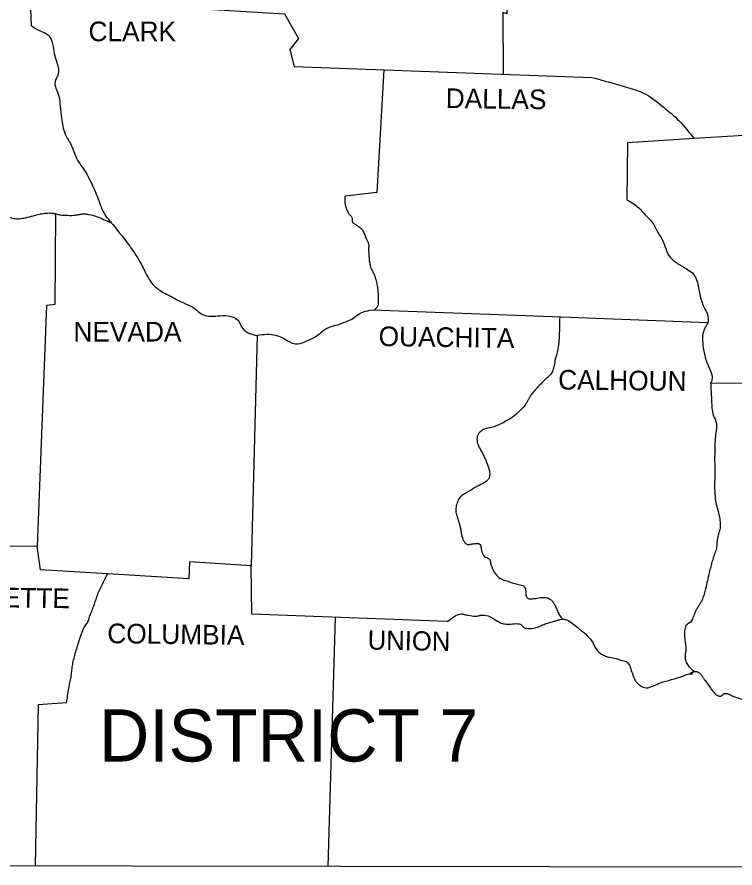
# Model space of a CAD drawing. Extents: x 1720274 to 1751788, y 372074 to 391887.
# Drawn here: x 1745654 to 1747309, y 384835 to 386795 of the extents above; entities that cross this region are included whole.
import ezdxf

# ---------------------------------------------------------------- set-up
doc = ezdxf.new("R2010")
doc.units = 0
doc.layers.add('1', color=7, linetype='Continuous')
doc.layers.add('Default', color=7, linetype='Continuous')

msp = doc.modelspace()

# ---------------------------------------------------------------- linework, layer by layer
at = {"layer": '1'}
for points in [[(1746795.8, 387077.8), (1746783.2, 386802), (1746773.7, 386805.1), (1746774.8, 386663.2)], [(1745687.4, 386774.6), (1745685.3, 386832.5), (1745702.1, 386833.5), (1745712.7, 386969.3), (1745874.8, 386958.8), (1745870.6, 386875.6), (1746080, 386864.1), (1746081.1, 386813.5), (1746270.6, 386802), (1746303.2, 386745.1), (1746283.2, 386719.9), (1746292.7, 386680.9), (1746979, 386655.6)], [(1747368.5, 386524.1), (1747214.6, 386514.6)], [(1746207.4, 386060.9), (1746193.7, 385530.3), (1746051.6, 385539.8), (1746050.6, 385500.9), (1745863.3, 385511.8)], [(1744951.6, 385692.5), (1744953.7, 384840.9), (1748811.6, 384834.5)], [(1745768.5, 385214.6), (1745703.2, 385210.3), (1745696, 384839.6)]]:
    msp.add_lwpolyline(points, dxfattribs=at)
for points in [[(1745687.4, 386774.6), (1745704.3, 386764.1), (1745724.3, 386754.6), (1745734.8, 386738.8), (1745739, 386714.6), (1745746.4, 386688.3), (1745748.5, 386660.9), (1745742.1, 386646.2), (1745750.6, 386612.5), (1745753.7, 386589.3), (1745756.9, 386562), (1745765.3, 386525.1), (1745779, 386499.8), (1745791.6, 386469.3), (1745812.7, 386436.7), (1745830.6, 386400.9), (1745839, 386382), (1745854.8, 386343), (1745874.8, 386316.7), (1745906.4, 386276.7), (1745934.8, 386235.6), (1745950.6, 386205.1), (1745974.8, 386171.4), (1746002.1, 386154.6), (1746036.9, 386136.7), (1746059, 386126.2), (1746084.3, 386108.3), (1746116.9, 386106.2), (1746141.1, 386106.2), (1746163.2, 386096.7), (1746173.7, 386077.7), (1746192.7, 386065.1), (1746207.4, 386060.9)], [(1746979, 386655.6), (1747061.1, 386632.5), (1747103.2, 386616.7), (1747145.3, 386586.2), (1747180, 386555.6), (1747214.6, 386514.6)], [(1745768.5, 385214.6), (1745773.7, 385248.2), (1745774.9, 385254.8), (1745776.3, 385261.4), (1745777.7, 385268), (1745779, 385274.6), (1745779.9, 385280.8), (1745780.6, 385287.2), (1745781.3, 385293.5), (1745782.1, 385299.8), (1745788.5, 385328.2), (1745797.9, 385358.8), (1745806.4, 385384), (1745807.4, 385386.4), (1745808.8, 385388.7), (1745812.1, 385393), (1745815.4, 385397.3), (1745816.8, 385399.5), (1745817.9, 385401.9), (1745819.8, 385407.2), (1745821.6, 385412.5), (1745823.4, 385417.7), (1745825.3, 385423), (1745834.8, 385448.2), (1745837, 385454.9), (1745839.1, 385461.6), (1745841.4, 385468.2), (1745844.3, 385474.6), (1745863.3, 385511.8)]]:
    msp.add_spline(points, degree=3, dxfattribs=at)
at = {"layer": 'Default'}
for points in [[(1746499.7, 386673.3), (1746483.2, 386390.4), (1746410.6, 386382)], [(1747215.2, 386514.6), (1747061.1, 386505.1), (1747060, 386373.5)], [(1745743.2, 386341.4), (1745741.1, 386132.5), (1745722.1, 386130.4), (1745701.1, 385575.6)], [(1746472.7, 386119.8), (1746908.5, 386104), (1747246.5, 386090.8)], [(1747252.7, 385951.4), (1747728.5, 385952.5)], [(1745701.1, 385575.6), (1745382.1, 385572.5)], [(1745863.3, 385511.8), (1745708.5, 385520.9), (1745701.1, 385575.6)], [(1746645.3, 385401.9), (1746195.8, 385418.8), (1746193.7, 385530.3)], [(1746387.5, 385411.6), (1746370.8, 384838.5)]]:
    msp.add_lwpolyline(points, dxfattribs=at)
for points in [[(1745256.4, 386426.1), (1745301.1, 386422), (1745337.9, 386417.7), (1745352.2, 386416.6), (1745359.3, 386415.9), (1745362.8, 386415.3), (1745366.4, 386414.6), (1745373.9, 386412.4), (1745381.2, 386409.7), (1745395.8, 386404.1), (1745422.1, 386394.6), (1745426.4, 386392.8), (1745430.5, 386390.8), (1745434.7, 386388.9), (1745439, 386387.2), (1745446, 386386.5), (1745453.1, 386387.7), (1745460.3, 386389.2), (1745467.4, 386389.3), (1745479.5, 386387), (1745491.6, 386384.1), (1745505.6, 386380.3), (1745512.4, 386377.9), (1745515.8, 386376.4), (1745519, 386374.6), (1745529.5, 386366.1), (1745539, 386356.7), (1745542, 386353.3), (1745544.8, 386349.8), (1745551.6, 386343), (1745557.5, 386339.9), (1745563.6, 386338.2), (1745575.8, 386337.7), (1745580.8, 386338.3), (1745585.8, 386339.4), (1745590.8, 386340.4), (1745595.8, 386340.9), (1745620, 386338.8), (1745627, 386336.9), (1745633.8, 386334.4), (1745640.5, 386331.9), (1745647.4, 386330.4), (1745652.9, 386330), (1745658.5, 386330), (1745669.5, 386331.4), (1745687.4, 386335.6), (1745708.5, 386340.9), (1745721.6, 386342.9), (1745728.2, 386343.2), (1745734.8, 386343), (1745739.8, 386342.3), (1745744.8, 386341), (1745749.7, 386339.7), (1745754.8, 386338.8), (1745767.9, 386338), (1745781.1, 386337.7), (1745788.7, 386338.3), (1745796.4, 386339.6), (1745804, 386340.7), (1745807.8, 386341), (1745811.6, 386340.9), (1745819.4, 386340), (1745842.3, 386333.3), (1745857.3, 386326.9), (1745871.9, 386320.3)], [(1746410.6, 386382), (1746409.4, 386372), (1746409.8, 386366.9), (1746410.6, 386362), (1746411.8, 386357), (1746413.5, 386352.2), (1746415.6, 386347.6), (1746417.9, 386343), (1746419.6, 386340.7), (1746421.6, 386338.7), (1746423.6, 386336.7), (1746425.3, 386334.6), (1746426.3, 386331.3), (1746426.5, 386327.5), (1746426.9, 386323.9), (1746427.5, 386322.3), (1746428.5, 386320.9), (1746430.7, 386319.1), (1746433.1, 386317.6), (1746435.6, 386316.2), (1746437.9, 386314.6), (1746439.8, 386313.1), (1746441.7, 386311.7), (1746445.5, 386308.9), (1746448.9, 386305.7), (1746450.4, 386303.9), (1746451.6, 386301.9), (1746453.7, 386297.5), (1746455.5, 386293), (1746457.2, 386288.5), (1746459, 386284.1), (1746461.8, 386278.4), (1746463.2, 386275.5), (1746463.7, 386274), (1746464.3, 386272.5), (1746464.8, 386268.8), (1746464.7, 386265.1), (1746464.3, 386261.4), (1746464.3, 386257.7), (1746464.7, 386250.4), (1746465.3, 386243), (1746466.1, 386234), (1746466.7, 386229.6), (1746467.4, 386225.1), (1746469.8, 386217), (1746473.4, 386209.2), (1746477.1, 386201.5), (1746480, 386193.5), (1746483.2, 386180.9), (1746485.3, 386170.4), (1746486.4, 386152.5), (1746486.6, 386147.2), (1746486.6, 386141.9), (1746486.6, 386136.7), (1746486.5, 386134), (1746486.4, 386131.4), (1746485.4, 386128.4), (1746483.4, 386125.2), (1746477.7, 386119.7)], [(1747060, 386373.5), (1747084.3, 386357.7), (1747104.2, 386336.7), (1747119, 386320.9), (1747128.5, 386303), (1747141.1, 386281.9), (1747159, 386241.9), (1747174.8, 386228.3), (1747196.9, 386214.6), (1747210.6, 386205.1), (1747224.3, 386174.6), (1747230.6, 386144), (1747242.1, 386116.7), (1747247.4, 386095.6), (1747237.9, 386074.6), (1747235.8, 386032.5), (1747242.1, 386004), (1747250.6, 385983), (1747255.8, 385958.8), (1747252.7, 385951.4)], [(1746425.3, 386097.7), (1746452.7, 386115.6), (1746472.7, 386119.8)], [(1746425.3, 386097.7), (1746417.7, 386094.6), (1746404.3, 386089.3), (1746388.5, 386084), (1746373.7, 386079.8), (1746354.8, 386067.2), (1746340, 386056.7), (1746320, 386047.2), (1746301.1, 386040.9), (1746277.9, 386048.3), (1746265.3, 386055.6), (1746251.6, 386060.9), (1746207.4, 386060.9)], [(1746904.9, 386104.2), (1746904.2, 386071.5), (1746903.5, 386055.1), (1746902.9, 386046.9), (1746902.1, 386038.8), (1746899, 386022.4), (1746894.8, 386006.2), (1746892, 385991.2), (1746890.2, 385983.8), (1746889, 385980.2), (1746888.2, 385978.4), (1746887.4, 385976.7), (1746884.2, 385971.8), (1746880.2, 385967.6), (1746871.6, 385959.8), (1746863.2, 385951.4), (1746854.8, 385943), (1746839, 385924), (1746835.3, 385918.4), (1746832.2, 385912.5), (1746829, 385906.5), (1746825.3, 385900.9), (1746811.6, 385886.1), (1746793.7, 385871.4), (1746775.8, 385860.9), (1746755.8, 385851.4), (1746750.5, 385849.7), (1746744.9, 385848.7), (1746739.3, 385847.7), (1746733.7, 385846.1), (1746725, 385841.7), (1746721.2, 385838.6), (1746719.5, 385836.7), (1746717.9, 385834.6), (1746715.1, 385828.5), (1746714.2, 385821.9), (1746716.9, 385809.3), (1746721.2, 385800.4), (1746725.9, 385791.5), (1746730.6, 385782.6), (1746734.8, 385773.5), (1746741.1, 385756.7), (1746742.5, 385751.8), (1746743.4, 385746.7), (1746743.6, 385741.7), (1746743.2, 385736.7), (1746735.8, 385725.1), (1746719, 385715.6), (1746699, 385704), (1746681.1, 385693.5), (1746676.8, 385690.1), (1746673.4, 385685.8), (1746670.7, 385680.9), (1746668.5, 385675.6), (1746665.6, 385663.5), (1746666.4, 385651.4), (1746668.3, 385644.3), (1746670.5, 385637.2), (1746672.8, 385630.1), (1746674.8, 385623), (1746676.4, 385614.6), (1746677.9, 385606.1), (1746682, 385591.2), (1746685.7, 385584.7), (1746688.3, 385582), (1746689.9, 385580.8), (1746691.6, 385579.8), (1746694.2, 385579.2), (1746696.9, 385579.7), (1746699.5, 385580.4), (1746702.1, 385580.9), (1746704.5, 385581), (1746706.9, 385581.4), (1746711.6, 385582.1), (1746716.4, 385581.9), (1746718.7, 385581.2), (1746719.9, 385580.6), (1746721.1, 385579.8), (1746722.7, 385577.4), (1746723.2, 385574.6), (1746724.3, 385569.3), (1746728.5, 385555.6), (1746731.6, 385552.1), (1746736.3, 385549.8), (1746741.1, 385547.5), (1746744.3, 385544), (1746745, 385541.5), (1746745.4, 385538.8), (1746745.7, 385536.1), (1746746.4, 385533.5), (1746750.4, 385523.3), (1746755.8, 385513.5), (1746759.2, 385509.2), (1746762.9, 385505.5), (1746771.6, 385499.8), (1746783.2, 385495.6), (1746807.4, 385488.2), (1746820, 385485.1), (1746821.8, 385484.2), (1746825.1, 385479.1), (1746826.8, 385469), (1746828.4, 385459.2), (1746830.4, 385456), (1746833.7, 385454.6), (1746842.1, 385454.7), (1746850.6, 385455.6), (1746863.2, 385457.7), (1746873.8, 385457.2), (1746879.1, 385455.5), (1746881.7, 385454.1), (1746884.3, 385452.5), (1746889.9, 385446.5), (1746893.7, 385439.8), (1746896.2, 385434.6), (1746898.4, 385429.3), (1746900.6, 385424), (1746903.2, 385418.8), (1746908.8, 385410.7), (1746911.7, 385407.6)], [(1747252.7, 385951.4), (1747253.5, 385935.1), (1747254.5, 385918.8), (1747256.9, 385886.1), (1747258.7, 385878.1), (1747262, 385870.3), (1747265, 385862.6), (1747266, 385858.6), (1747266.4, 385854.6), (1747265.9, 385846.2), (1747264.9, 385837.8), (1747263.8, 385829.3), (1747263.2, 385820.9), (1747262.1, 385788.3), (1747262.1, 385758.8), (1747262.1, 385730.4), (1747262.1, 385700.9), (1747264.3, 385679.8), (1747265.8, 385672.1), (1747267.8, 385664.5), (1747269.8, 385657), (1747271.6, 385649.3), (1747274.2, 385635.1), (1747274.9, 385628), (1747274.8, 385620.9), (1747273.7, 385614), (1747271.9, 385607.2), (1747270, 385600.4), (1747268.5, 385593.5), (1747267.7, 385587.2), (1747267.1, 385580.9), (1747266.5, 385574.5), (1747265.3, 385568.2), (1747263.4, 385561.9), (1747261.2, 385555.6), (1747258.9, 385549.3), (1747256.9, 385543), (1747249.5, 385514.6), (1747241.1, 385477.7), (1747237.8, 385465.5), (1747235.9, 385459.5), (1747233.7, 385453.5), (1747230.5, 385446.9), (1747226.7, 385440.7), (1747222.7, 385434.5), (1747219, 385428.2), (1747216.4, 385422.6), (1747214.2, 385416.7), (1747212, 385410.8), (1747209.5, 385405.1), (1747206.3, 385401.1), (1747201.9, 385398), (1747197.6, 385394.7), (1747195.9, 385392.7), (1747194.8, 385390.3), (1747192.4, 385377.7), (1747192.7, 385365.1), (1747193.3, 385359.3), (1747194.3, 385353.5), (1747195.2, 385347.7), (1747195.8, 385341.9), (1747195.6, 385336.7), (1747194.8, 385331.4), (1747194, 385326.1), (1747193.7, 385320.9), (1747195.6, 385310.7), (1747201.1, 385300.9), (1747204.6, 385296.6), (1747208.4, 385292.5), (1747216.1, 385287.2)], [(1746645.3, 385401.9), (1746662.1, 385413.5), (1746677.9, 385419.8), (1746685.8, 385418.5), (1746689.7, 385417.5), (1746693.7, 385416.7), (1746710.6, 385414.6), (1746714.3, 385414.7), (1746717.9, 385415.5), (1746721.6, 385416.3), (1746725.3, 385416.7), (1746744.3, 385413.5), (1746748.5, 385411.4), (1746752.3, 385408.9), (1746756.1, 385406.3), (1746760, 385404), (1746768.7, 385399.3), (1746777.9, 385396.7), (1746795.8, 385396.7), (1746811.6, 385396.7), (1746815.4, 385395.3), (1746818.6, 385392.3), (1746821.7, 385389.1), (1746825.3, 385387.2), (1746831.5, 385386.3), (1746838, 385386.1), (1746844.4, 385386.7), (1746850.6, 385388.2), (1746855.8, 385390.3), (1746861.1, 385392.5), (1746866.3, 385394.7), (1746871.6, 385396.7), (1746892.7, 385403), (1746899.8, 385405.1), (1746907.1, 385407), (1746914.3, 385407.6), (1746917.7, 385407.2), (1746921.1, 385406.1), (1746934.2, 385398), (1746946.4, 385388.2), (1746955.4, 385381), (1746964.2, 385373.5), (1746979, 385356.7), (1746981.9, 385352.1), (1746984.2, 385347.2), (1746986.6, 385342.4), (1746989.5, 385337.7), (1747001.1, 385327.2), (1747005.7, 385324.8), (1747010.4, 385322.8), (1747020, 385319.8), (1747034.8, 385316.7), (1747052.7, 385311.4), (1747057.8, 385310), (1747060.1, 385308.9), (1747062.1, 385307.2), (1747065.1, 385302.5), (1747067.1, 385297.4), (1747068.7, 385292.2), (1747070.6, 385287.2), (1747072, 385283.7), (1747073.2, 385280.3), (1747075.6, 385273.4), (1747078.9, 385266.5), (1747081.3, 385263.2), (1747082.7, 385261.5), (1747084.3, 385259.8), (1747090.6, 385254.6), (1747097.2, 385251.1), (1747103.9, 385249.6), (1747110.6, 385250.3), (1747118.7, 385253.2), (1747126.8, 385256.6), (1747135, 385260.1), (1747143.2, 385263), (1747169.5, 385270.3), (1747188.5, 385276.7), (1747200, 385280.9), (1747202.6, 385281.4), (1747205.3, 385281.4), (1747208, 385281.5), (1747210.6, 385281.9), (1747210.7, 385282.1), (1747210.4, 385282.3), (1747209, 385282.9), (1747207.6, 385283.5), (1747207.3, 385283.8), (1747207.4, 385284), (1747210.4, 385285.5), (1747213.7, 385286.7), (1747220, 385287.2), (1747223.1, 385286), (1747226.2, 385284.1), (1747231.6, 385278.8), (1747233.6, 385275.9), (1747235.3, 385272.9), (1747237.1, 385270), (1747239, 385267.2), (1747251.6, 385250.3), (1747257.1, 385242.9), (1747260, 385239.3), (1747263.2, 385235.6), (1747265.8, 385233.5), (1747268.7, 385231.9), (1747271.8, 385230.9), (1747274.8, 385230.3), (1747277.7, 385231.3), (1747280.5, 385233.7), (1747283.4, 385236.1), (1747286.4, 385236.7), (1747302.1, 385231.4), (1747315.8, 385226.1), (1747331.6, 385221.9), (1747335, 385221.5), (1747338.4, 385221.3), (1747341.9, 385221.2), (1747345.3, 385220.9), (1747363.2, 385216.7), (1747376.9, 385209.3), (1747389.5, 385201.9), (1747402.1, 385188.2), (1747414.8, 385167.2), (1747416.2, 385163.1), (1747416.9, 385158.9), (1747417.6, 385154.5), (1747419, 385150.3), (1747425.2, 385140.9), (1747429.3, 385137), (1747433.7, 385133.5), (1747437.1, 385132.9), (1747440.9, 385133.8), (1747444.6, 385134.6), (1747447.4, 385133.5), (1747452.5, 385126.7), (1747457.5, 385119.9), (1747467.4, 385106.1), (1747474.8, 385095.6), (1747481.6, 385085.5), (1747485.6, 385080.8), (1747487.9, 385078.6), (1747490.6, 385076.7), (1747493.3, 385075.8), (1747496.3, 385076), (1747499.2, 385076.6), (1747502.1, 385076.7), (1747524.6, 385072.4)]]:
    msp.add_spline(points, degree=3, dxfattribs=at)

# ---------------------------------------------------------------- texts
for s, height, p in [('CLARK', 45.27, (1745819, 386738.8)), ('NEVADA', 45.27, (1745784.3, 386047.2)), ('DISTRICT 7', 120, (1745843.2, 385079.8))]:
    msp.add_text(s, height=height, dxfattribs=at).set_placement(p)
for s, height, rotation, p in [('DALLAS', 45.26, 359.2461, (1746642.1, 386585.1)), ('OUACHITA', 45.27, 359.2043, (1746487.4, 386036.7)), ('CALHOUN', 45.27, 359.3634, (1746901.1, 385936.7)), ('LAFAYETTE', 45.26, 359.1839, (1745429.5, 385437.7)), ('COLUMBIA', 45.26, 359.2125, (1745862.1, 385352.5)), ('UNION', 44.22, 358.9583, (1746462.1, 385337.7))]:
    msp.add_text(s, height=height, rotation=rotation, dxfattribs=at).set_placement(p)

doc.saveas('drawing.dxf')
